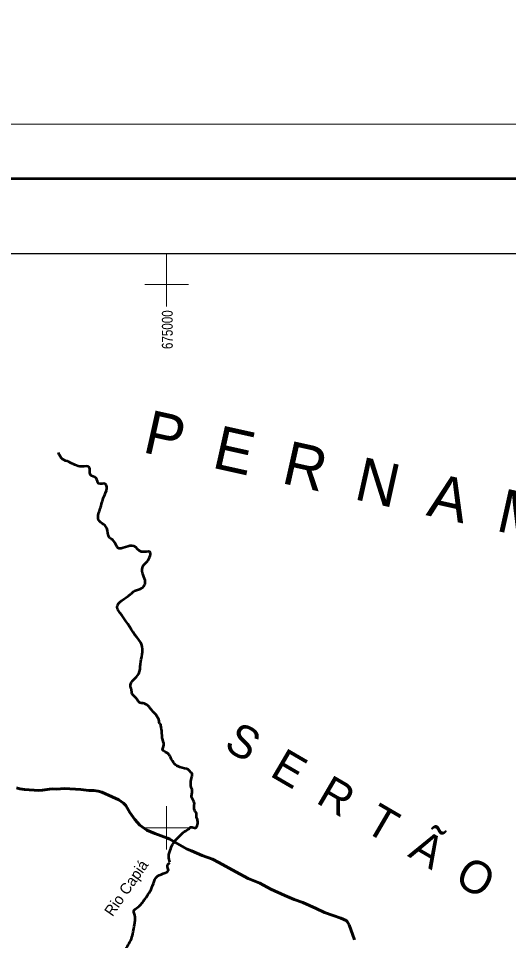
# Model space of a CAD drawing. Extents: x -1643653 to 4543381, y 1624270 to 13878484.
# Drawn here: x 668187 to 690719, y 8994810 to 9037250 of the extents above; entities that cross this region are included whole.
import ezdxf
from ezdxf.enums import TextEntityAlignment as Align

# ---------------------------------------------------------------- set-up
doc = ezdxf.new("R2010")
doc.units = 0
doc.header["$LTSCALE"] = 200
doc.linetypes.add('LONG_DASH_SHORT_DASH', pattern=[9.9, 6, -1.2, 1.5, -1.2])
for name, color, linetype, lineweight in [('1', 7, 'Continuous', 13), ('2', 7, 'Continuous', 13), ('24', 7, 'Continuous', 25), ('3', 7, 'Continuous', 13), ('7', 7, 'LONG_DASH_SHORT_DASH', 60)]:
    doc.layers.add(name, color=color, linetype=linetype, lineweight=lineweight)
for name, color, linetype in [('42', 7, 'Continuous'), ('47', 7, 'Continuous'), ('49', 7, 'Continuous'), ('55', 7, 'Continuous')]:
    doc.layers.add(name, color=color, linetype=linetype)

msp = doc.modelspace()

# ---------------------------------------------------------------- linework, layer by layer
at = {"layer": '1', "lineweight": 25}
msp.add_spline([(814781, 9009175.5), (814787.2, 9009173.4), (814796.9, 9009173.4), (814799.4, 9009172.4), (814805.1, 9009174.5), (814805.6, 9009176.5), (814811.7, 9009179.5), (814811.7, 9009179.5), (814801.5, 9009181), (814790.7, 9009181.5), (814784.1, 9009183.1), (814777.4, 9009185.1), (814778.4, 9009175.5)], degree=3, dxfattribs=at)
at = {"layer": '2'}
for p, q in [((675000, 9024000), (675000, 9026438.8)), ((674000, 9025000), (676000, 9025000)), ((675000, 8999000), (675000, 9001000)), ((674000, 9000000), (676000, 9000000))]:
    msp.add_line(p, q, dxfattribs=at)
at = {"layer": '24', "lineweight": 53}
for points in [[(674726.7, 9004751), (674666.6, 9004817.9), (674653.2, 9004904.8), (674258.7, 9005480.2), (674171.8, 9005593.9), (674084.9, 9005660.8), (673971.2, 9005714.3), (673824.1, 9005741.1), (673750.6, 9005767.8), (673650.3, 9005908.3), (673469.7, 9006089), (673396.2, 9006242.8), (673389.5, 9006323.1), (673336, 9006563.9), (673714.2, 9007080), (673794.5, 9007534.9), (673874.7, 9007989.8), (673848, 9008444.8), (673634, 9008765.9), (672938.7, 9009782.8), (672724.7, 9010157.4), (673339.8, 9010746.1), (673527, 9010906.7), (673874.7, 9011040.5), (674008.4, 9011227.8), (673874.7, 9011896.8), (673981.7, 9012137.6), (674115.4, 9012271.4), (674222.4, 9012699.6), (673848, 9012699.6), (673500.3, 9012967.2), (672751.4, 9012886.9), (672564.2, 9013208), (672377, 9013341.8), (672243.3, 9013796.7), (672109.6, 9013957.3), (671868.9, 9014171.4), (671869.6, 9014455.6), (671949.9, 9014696.4), (672110.3, 9015231.6), (672244.1, 9015633), (672190.6, 9015820.4), (671869.6, 9015847.1), (671762.7, 9016088), (671495.2, 9016248.5), (671441.7, 9016596.4), (671094.1, 9016623.2), (670505.7, 9016837.2), (670211.5, 9016971), (670024.3, 9017265.4)], [(675154.1, 8998412.8), (675100.6, 8998680.4), (675187.5, 8999035), (675307.8, 8999295.9), (675575.3, 8999603.6), (675822.7, 8999831.1), (676043.3, 8999971.6), (676116.8, 9000031.8), (676324.1, 8999991.6), (676417.7, 9000145.5), (676424.4, 9000339.5), (676377.6, 9000486.7), (676377.6, 9000627.2), (676357.6, 9000680.7), (676277.3, 9000827.9), (676264, 9000914.9), (676270.6, 9001048.7), (676277.3, 9001122.2), (676243.9, 9001202.5), (676183.7, 9001339.3), (676157, 9001392.8), (676163.7, 9001566.7), (676177, 9001713.9), (676116.8, 9001928), (676110.2, 9002075.2), (676130.2, 9002209), (676163.7, 9002342.8), (676170.3, 9002389.6), (676150.3, 9002523.4), (676116.8, 9002550.2), (675949.7, 9002704), (675923, 9002710.7), (675515.1, 9002833.7), (675475, 9002853.7), (675113.9, 9003362.2), (675067.1, 9003422.4), (674940.1, 9003482.6), (674859.8, 9003542.8), (674819.7, 9003569.6), (674859.8, 9003736.8), (674819.7, 9004051.2), (674779.6, 9004439.2), (674752.9, 9004606.5), (674739.5, 9004773.7), (674742.2, 9004781.9)], [(673192.8, 8986819.2), (673266.9, 8987063), (672967.2, 8987378.4), (672888.4, 8987819.9), (673046.1, 8988482.3), (673345.7, 8989160.4), (673503.4, 8989586.2), (673377.3, 8989901.6), (673046.1, 8990153.9), (673014.5, 8990469.3), (673109.2, 8990705.9), (673156.5, 8990942.4), (672983, 8991115.9), (672793.8, 8991510.2), (672841.1, 8992330.2), (672841.1, 8992787.6), (672809.5, 8993118.7), (672683.4, 8993386.8), (672809.5, 8993733.8), (673077.6, 8994335.6), (673377.3, 8994887.9), (673519.2, 8995534.8), (673535, 8995976.6), (673487.7, 8996159.6), (673676.9, 8996349), (674008.1, 8996727.7), (674355, 8997327.2), (674512.7, 8997705.9), (674843.9, 8997895.2), (675080.4, 8998053), (675033.1, 8998242.4), (675144.3, 8998385.5)]]:
    msp.add_spline(points, degree=3, dxfattribs=at)
at = {"layer": '3'}
msp.add_lwpolyline([(842807.3, 9032387.8), (842807.3, 8883887.8), (553961.7, 8883887.8), (553961.7, 9032387.8)], close=True, dxfattribs=at)
msp.add_lwpolyline([(842807.3, 9032387.8), (842807.3, 8883887.8), (553961.7, 8883887.8), (553961.7, 9032387.8)], close=True, dxfattribs=at)
at = {"layer": '3', "lineweight": 53}
msp.add_lwpolyline([(840307.3, 9029887.8), (840307.3, 8886387.8), (560211.7, 8886387.8), (560211.7, 9029887.8)], close=True, dxfattribs=at)
msp.add_lwpolyline([(840307.3, 9029887.8), (840307.3, 8886387.8), (560211.7, 8886387.8), (560211.7, 9029887.8)], close=True, dxfattribs=at)
at = {"layer": '3', "lineweight": 25}
msp.add_lwpolyline([(563033.9, 9026438.8), (793061.1, 9026438.8), (793495.6, 8889836.8), (563468.3, 8889836.8)], close=True, dxfattribs=at)
at = {"layer": '7'}
msp.add_lwpolyline([(668093.1, 9001836.3), (668244.3, 9001789.9), (668460.2, 9001759), (669127.8, 9001717.8), (669295.7, 9001729.2), (669615.5, 9001778.1), (669741.5, 9001789.9), (669941.5, 9001784.9), (670299.8, 9001804.4), (671060.9, 9001759.2), (671415.5, 9001717.4), (671657.5, 9001718.6), (671854, 9001684.6), (672015, 9001638.1), (672500.4, 9001430.7), (672799.2, 9001283), (673014.1, 9001129.5), (673119.7, 9001025.4), (673313.7, 9000701.2), (673543.2, 9000376.6), (673773.3, 9000119.8), (674094, 8999888.1), (674450.8, 8999736.6), (675045.9, 8999515.4), (675152, 8999479), (675299.7, 8999387.4), (675485.8, 8999269.7), (675948.3, 8999017.4), (676147.6, 8998938.2), (676626.5, 8998721.2), (677112.3, 8998555.8), (677401.4, 8998398.5), (678181.7, 8997966), (678753.5, 8997661.1), (679287.3, 8997456.5), (679791.4, 8997168.3), (680440.8, 8996888.6), (680868.3, 8996697.8), (681254.3, 8996559), (681874.7, 8996282.7), (682263.6, 8996108.4), (682659.2, 8995956.7), (683003.4, 8995837.6), (683247.7, 8995729), (683305.4, 8995683.4), (683391.2, 8995534.3), (683640.1, 8994841.9)], dxfattribs=at)

# ---------------------------------------------------------------- texts
at = {"layer": '42'}
msp.add_text('P  E  R  N  A  M  B  U  C  O', height=2000, rotation=347.459, dxfattribs=at).set_placement((673840.5, 9017296.2))
at = {"layer": '47', "width": 0.8}
msp.add_text('675000', height=500, rotation=90, dxfattribs=at).set_placement((675279.6, 9022925.4), align=Align.CENTER)
at = {"layer": '49'}
msp.add_text('Rio Capiá', height=500, rotation=55.175, dxfattribs=at).set_placement((673347.5, 8997088.6), align=Align.CENTER)
at = {"layer": '55'}
msp.add_text('S  E  R  T  Ã  O', height=1500, rotation=329.744, dxfattribs=at).set_placement((677573.1, 9003650.7))

doc.saveas('drawing.dxf')
